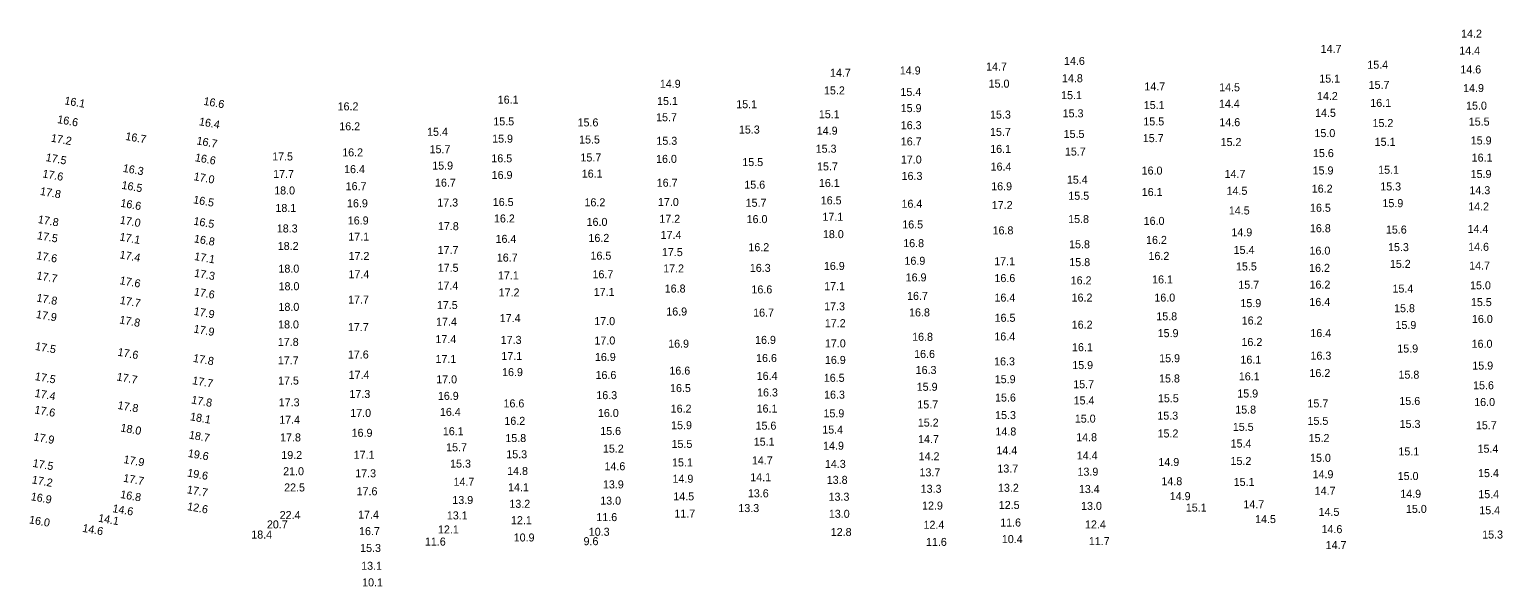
# Model space of a CAD drawing. Extents: x 1023796 to 1112670, y 656573 to 837340.
# Drawn here: x 1033266 to 1034186, y 820078 to 820426 of the extents above; entities that cross this region are included whole.
import ezdxf

# ---------------------------------------------------------------- set-up
doc = ezdxf.new("R2010")
doc.units = 0
doc.layers.add('V-TOPO-SOUN', color=7, linetype='Continuous')

msp = doc.modelspace()

# ---------------------------------------------------------------- texts
at = {"layer": 'V-TOPO-SOUN'}
for s, rotation, p in [('14.2 ', 360, (1034160.17, 820420.94)), ('14.7 ', 360, (1034072.42, 820411.43)), ('14.6 ', 360, (1033912.04, 820403.88)), ('15.4 ', 360, (1034101.57, 820401.53)), ('14.4 ', 360, (1034159.05, 820410.39)), ('14.7 ', 360, (1033765.81, 820396.51)), ('14.9 ', 360, (1033809.45, 820397.92)), ('14.7 ', 360, (1033863.36, 820400.39)), ('14.8 ', 360, (1033910.79, 820393.11)), ('15.1 ', 360, (1034071.55, 820392.84)), ('14.6 ', 360, (1034159.71, 820398.59)), ('14.9 ', 360, (1033659.51, 820389.63)), ('15.2 ', 360, (1033762.08, 820385.49)), ('15.4 ', 360, (1033809.84, 820384.52)), ('15.0 ', 360, (1033864.95, 820389.72)), ('14.7 ', 360, (1033962.25, 820387.99)), ('14.5 ', 360, (1034009.01, 820387.44)), ('15.7 ', 360, (1034102.4, 820388.95)), ('14.9 ', 360, (1034161.45, 820386.96)), ('16.1 ', 350, (1033287.19, 820379.36)), ('16.6 ', 350, (1033374.09, 820379.04)), ('16.2 ', 360, (1033458.15, 820375.52)), ('16.1 ', 360, (1033558.21, 820379.71)), ('15.1 ', 360, (1033657.77, 820378.87)), ('15.1 ', 360, (1033707.23, 820376.88)), ('15.9 ', 360, (1033810, 820374.43)), ('15.1 ', 360, (1033910.25, 820382.53)), ('15.1 ', 360, (1033961.91, 820376.36)), ('14.4 ', 360, (1034008.87, 820377.16)), ('14.2 ', 360, (1034070.13, 820381.97)), ('16.1 ', 360, (1034103.43, 820377.69)), ('15.0 ', 360, (1034163.29, 820375.98)), ('16.6 ', 350, (1033282.74, 820367.67)), ('16.4 ', 350, (1033371.29, 820366.31)), ('15.5 ', 360, (1033555.44, 820366.16)), ('15.6 ', 360, (1033608.1, 820365.51)), ('15.7 ', 360, (1033657.17, 820368.73)), ('15.1 ', 360, (1033758.86, 820370.64)), ('15.3 ', 360, (1033865.83, 820370.41)), ('15.3 ', 360, (1033911.22, 820371.19)), ('15.5 ', 360, (1033961.63, 820366.13)), ('14.6 ', 360, (1034009.12, 820365.66)), ('14.5 ', 360, (1034068.95, 820371.49)), ('15.2 ', 360, (1034104.82, 820365.11)), ('15.5 ', 360, (1034164.98, 820366.02)), ('17.2 ', 350, (1033278.73, 820356.07)), ('16.7 ', 350, (1033325.28, 820357.13)), ('16.2 ', 360, (1033459.2, 820363.08)), ('15.4 ', 360, (1033514.06, 820359.64)), ('15.9 ', 360, (1033554.72, 820355.35)), ('15.3 ', 360, (1033708.91, 820361.06)), ('14.9 ', 360, (1033757.57, 820360.34)), ('16.3 ', 360, (1033810.05, 820363.79)), ('15.7 ', 360, (1033865.84, 820359.62)), ('15.5 ', 360, (1033911.81, 820358.32)), ('15.7 ', 360, (1033961.29, 820355.69)), ('15.0 ', 360, (1034068.55, 820358.85)), ('16.7 ', 350, (1033369.74, 820354.34)), ('16.2 ', 360, (1033461.03, 820346.79)), ('15.7 ', 360, (1033515.63, 820348.79)), ('15.5 ', 360, (1033609.06, 820354.84)), ('15.3 ', 360, (1033657.36, 820354.03)), ('15.3 ', 360, (1033756.89, 820349.09)), ('16.7 ', 360, (1033810.07, 820353.64)), ('16.1 ', 360, (1033865.94, 820348.97)), ('15.7 ', 360, (1033912.61, 820347.35)), ('15.2 ', 360, (1034009.9, 820353.26)), ('15.6 ', 360, (1034067.61, 820346.36)), ('15.1 ', 360, (1034106.18, 820353.39)), ('15.9 ', 360, (1034166.21, 820354.24)), ('17.5 ', 350, (1033275.49, 820343.94)), ('16.3 ', 350, (1033323.68, 820337.21)), ('16.6 ', 350, (1033368.76, 820343.85)), ('17.5 ', 360, (1033417.25, 820344.26)), ('15.9 ', 360, (1033517.28, 820338.58)), ('16.5 ', 360, (1033554.21, 820343.1)), ('15.7 ', 360, (1033609.9, 820343.62)), ('16.0 ', 360, (1033657.15, 820342.74)), ('15.5 ', 360, (1033711.03, 820340.75)), ('15.7 ', 360, (1033757.74, 820338.05)), ('17.0 ', 360, (1033810.11, 820342.32)), ('16.4 ', 360, (1033866.19, 820337.93)), ('16.1 ', 360, (1034166.78, 820343.53)), ('17.6 ', 350, (1033273.46, 820333.76)), ('17.0 ', 350, (1033367.94, 820332.01)), ('17.7 ', 360, (1033417.88, 820333.32)), ('16.4 ', 360, (1033462.2, 820336.33)), ('16.7 ', 360, (1033519, 820327.91)), ('16.9 ', 360, (1033554.42, 820332.71)), ('16.1 ', 360, (1033610.72, 820333.53)), ('16.7 ', 360, (1033657.55, 820327.84)), ('16.1 ', 360, (1033758.9, 820327.7)), ('16.3 ', 360, (1033810.57, 820332.1)), ('15.4 ', 360, (1033913.85, 820329.79)), ('16.0 ', 360, (1033960.56, 820335.45)), ('14.7 ', 360, (1034012.37, 820333.37)), ('15.9 ', 360, (1034067.41, 820335.53)), ('15.1 ', 360, (1034108.35, 820335.96)), ('15.9 ', 360, (1034166.12, 820333.28)), ('17.8 ', 350, (1033271.96, 820322.82)), ('16.5 ', 350, (1033322.87, 820326.64)), ('18.0 ', 360, (1033418.53, 820323.03)), ('16.7 ', 360, (1033463.18, 820325.71)), ('15.6 ', 360, (1033712.3, 820326.65)), ('16.9 ', 360, (1033866.57, 820325.63)), ('15.5 ', 360, (1033914.74, 820319.71)), ('16.1 ', 360, (1033960.63, 820322.08)), ('14.5 ', 360, (1034013.64, 820322.82)), ('16.2 ', 360, (1034066.86, 820324.16)), ('15.3 ', 360, (1034109.66, 820325.54)), ('14.3 ', 360, (1034165.38, 820323.17)), ('16.6 ', 350, (1033322.17, 820315.45)), ('16.5 ', 350, (1033367.68, 820317.58)), ('18.1 ', 360, (1033419.29, 820312.12)), ('16.9 ', 360, (1033464.03, 820315.03)), ('17.3 ', 360, (1033520.43, 820315.51)), ('16.5 ', 360, (1033555.12, 820315.84)), ('16.2 ', 360, (1033612.43, 820315.64)), ('17.0 ', 360, (1033658.33, 820315.84)), ('15.7 ', 360, (1033713.11, 820315.35)), ('16.5 ', 360, (1033760.06, 820316.84)), ('16.4 ', 360, (1033810.51, 820314.73)), ('17.2 ', 360, (1033866.93, 820313.92)), ('14.5 ', 360, (1034015.06, 820310.55)), ('16.5 ', 360, (1034065.77, 820312.23)), ('15.9 ', 360, (1034111.03, 820315.11)), ('14.2 ', 360, (1034164.62, 820313.05)), ('17.8 ', 350, (1033270.57, 820305.28)), ('17.0 ', 350, (1033321.8, 820304.89)), ('16.5 ', 350, (1033367.84, 820304.23)), ('16.9 ', 360, (1033464.52, 820304.3)), ('17.8 ', 360, (1033520.84, 820300.75)), ('16.2 ', 360, (1033555.86, 820305.55)), ('16.0 ', 360, (1033613.74, 820303.41)), ('17.2 ', 360, (1033659.19, 820305.34)), ('16.0 ', 360, (1033713.73, 820305.14)), ('17.1 ', 360, (1033761.1, 820306.62)), ('16.5 ', 360, (1033810.98, 820301.82)), ('15.8 ', 360, (1033914.65, 820305.18)), ('16.0 ', 360, (1033961.82, 820304.04)), ('17.5 ', 350, (1033270.07, 820295.21)), ('17.1 ', 350, (1033321.62, 820294.35)), ('16.8 ', 350, (1033368.14, 820293.21)), ('18.3 ', 360, (1033420.16, 820299.31)), ('17.1 ', 360, (1033464.83, 820294.18)), ('16.4 ', 360, (1033556.85, 820292.81)), ('16.2 ', 360, (1033614.89, 820293.41)), ('17.4 ', 360, (1033659.99, 820295.28)), ('18.0 ', 360, (1033761.41, 820295.77)), ('16.8 ', 360, (1033867.42, 820298.11)), ('16.2 ', 360, (1033963.32, 820292.16)), ('14.9 ', 360, (1034016.66, 820296.93)), ('16.8 ', 360, (1034065.72, 820299.46)), ('15.6 ', 360, (1034113.19, 820298.61)), ('14.4 ', 360, (1034164.22, 820299.04)), ('17.6 ', 350, (1033269.67, 820282.72)), ('17.4 ', 350, (1033321.66, 820283.22)), ('17.1 ', 350, (1033368.28, 820282.18)), ('18.2 ', 360, (1033420.75, 820288.4)), ('17.2 ', 360, (1033464.99, 820282.14)), ('17.7 ', 360, (1033520.65, 820285.85)), ('16.5 ', 360, (1033616.19, 820282.34)), ('17.5 ', 360, (1033660.8, 820284.55)), ('16.2 ', 360, (1033714.84, 820287.63)), ('16.8 ', 360, (1033811.58, 820290.14)), ('15.8 ', 360, (1033915.24, 820289.45)), ('16.2 ', 360, (1033964.86, 820282.18)), ('15.4 ', 360, (1034018.06, 820285.93)), ('16.0 ', 360, (1034065.46, 820285.45)), ('15.3 ', 360, (1034114.53, 820287.67)), ('14.6 ', 360, (1034164.6, 820287.87)), ('18.0 ', 360, (1033421.18, 820274.24)), ('17.5 ', 360, (1033520.72, 820274.76)), ('16.7 ', 360, (1033557.63, 820281.14)), ('17.2 ', 360, (1033661.58, 820274.35)), ('16.3 ', 360, (1033715.74, 820274.7)), ('16.9 ', 360, (1033762.01, 820275.9)), ('16.9 ', 360, (1033812.36, 820279.13)), ('17.1 ', 360, (1033868.43, 820278.83)), ('15.8 ', 360, (1033915.37, 820278.29)), ('15.5 ', 360, (1034019.5, 820275.61)), ('16.2 ', 360, (1034065.21, 820274.73)), ('15.2 ', 360, (1034115.67, 820277.21)), ('14.7 ', 360, (1034165.23, 820276.14)), ('17.7 ', 350, (1033269.76, 820270.15)), ('17.6 ', 350, (1033321.72, 820267.1)), ('17.3 ', 350, (1033368.23, 820271.77)), ('18.0 ', 360, (1033421.27, 820263.27)), ('17.4 ', 360, (1033464.94, 820270.75)), ('17.4 ', 360, (1033520.58, 820263.68)), ('17.1 ', 360, (1033558.34, 820269.99)), ('16.7 ', 360, (1033617.42, 820270.72)), ('17.1 ', 360, (1033762.19, 820263.29)), ('16.9 ', 360, (1033813.1, 820268.77)), ('16.6 ', 360, (1033868.6, 820268.33)), ('16.2 ', 360, (1033916.22, 820266.9)), ('16.1 ', 360, (1033967.11, 820267.5)), ('15.7 ', 360, (1034020.98, 820264.18)), ('16.2 ', 360, (1034065.5, 820264.28)), ('15.0 ', 360, (1034165.79, 820263.82)), ('17.8 ', 350, (1033269.73, 820256.26)), ('17.7 ', 350, (1033321.8, 820254.82)), ('17.6 ', 350, (1033368.1, 820260.14)), ('17.7 ', 360, (1033464.71, 820254.91)), ('17.2 ', 360, (1033558.79, 820259.37)), ('17.1 ', 360, (1033618.23, 820259.7)), ('16.8 ', 360, (1033662.55, 820261.82)), ('16.6 ', 360, (1033716.75, 820261.27)), ('16.7 ', 360, (1033813.99, 820257.23)), ('16.4 ', 360, (1033868.62, 820256.15)), ('16.2 ', 360, (1033916.8, 820256.17)), ('16.0 ', 360, (1033968.52, 820256.16)), ('15.4 ', 360, (1034117.3, 820261.78)), ('17.9 ', 350, (1033269.41, 820246.01)), ('17.9 ', 350, (1033367.98, 820247.91)), ('18.0 ', 360, (1033421.2, 820250.38)), ('17.5 ', 360, (1033520.18, 820251.51)), ('16.9 ', 360, (1033663.52, 820247.48)), ('16.7 ', 360, (1033717.83, 820246.78)), ('17.3 ', 360, (1033762.18, 820250.71)), ('16.8 ', 360, (1033815.24, 820246.9)), ('15.9 ', 360, (1034022.28, 820252.69)), ('16.4 ', 360, (1034065.38, 820253.45)), ('15.8 ', 360, (1034118.31, 820249.54)), ('15.5 ', 360, (1034166.31, 820253.35)), ('17.8 ', 350, (1033321.54, 820242.56)), ('17.9 ', 350, (1033367.91, 820236.9)), ('18.0 ', 360, (1033420.98, 820239.4)), ('17.7 ', 360, (1033464.59, 820237.75)), ('17.4 ', 360, (1033519.67, 820241.09)), ('17.4 ', 360, (1033559.45, 820243.35)), ('17.0 ', 360, (1033618.54, 820241.45)), ('17.2 ', 360, (1033762.59, 820240.19)), ('16.5 ', 360, (1033868.69, 820243.55)), ('16.2 ', 360, (1033916.88, 820239.27)), ('15.8 ', 360, (1033969.74, 820244.47)), ('16.2 ', 360, (1034023.1, 820241.85)), ('15.9 ', 360, (1034119.18, 820239.05)), ('16.0 ', 360, (1034166.95, 820242.83)), ('17.8 ', 360, (1033420.8, 820228.49)), ('17.4 ', 360, (1033519.28, 820230.21)), ('17.3 ', 360, (1033560.08, 820229.75)), ('17.0 ', 360, (1033618.65, 820229.37)), ('16.9 ', 360, (1033664.72, 820227.39)), ('16.9 ', 360, (1033719.02, 820229.76)), ('17.0 ', 360, (1033762.64, 820227.57)), ('16.8 ', 360, (1033817.16, 820231.67)), ('16.4 ', 360, (1033868.53, 820231.9)), ('15.9 ', 360, (1033970.59, 820233.96)), ('16.2 ', 360, (1034022.95, 820228.43)), ('16.4 ', 360, (1034065.98, 820234)), ('16.0 ', 360, (1034166.77, 820227.31)), ('17.5 ', 350, (1033268.86, 820226.05)), ('17.6 ', 350, (1033320.39, 820222.45)), ('17.8 ', 350, (1033367.56, 820218.62)), ('17.6 ', 360, (1033464.58, 820220.62)), ('17.1 ', 360, (1033519.32, 820217.82)), ('17.1 ', 360, (1033560.5, 820219.7)), ('16.9 ', 360, (1033618.94, 820219.07)), ('16.6 ', 360, (1033719.63, 820218.44)), ('16.9 ', 360, (1033762.66, 820217.25)), ('16.6 ', 360, (1033818.42, 820220.98)), ('16.1 ', 360, (1033917.05, 820225.2)), ('15.9 ', 360, (1033971.53, 820218.32)), ('16.1 ', 360, (1034022.3, 820217.42)), ('16.3 ', 360, (1034066.08, 820219.93)), ('15.9 ', 360, (1034120.32, 820224.36)), ('17.7 ', 360, (1033420.81, 820217.01)), ('17.4 ', 360, (1033465.04, 820207.94)), ('16.9 ', 360, (1033560.92, 820209.64)), ('16.6 ', 360, (1033665.48, 820210.58)), ('16.3 ', 360, (1033819.36, 820210.98)), ('16.3 ', 360, (1033868.38, 820216.34)), ('15.9 ', 360, (1033917.2, 820214.03)), ('16.2 ', 360, (1034065.43, 820209.07)), ('15.8 ', 360, (1034121.06, 820208.04)), ('15.9 ', 360, (1034167.18, 820213.72)), ('17.5 ', 350, (1033268.7, 820207.24)), ('17.7 ', 350, (1033319.81, 820207)), ('17.7 ', 350, (1033367.07, 820204.7)), ('17.5 ', 360, (1033420.97, 820204.39)), ('17.0 ', 360, (1033519.77, 820205.12)), ('16.6 ', 360, (1033619.32, 820207.84)), ('16.5 ', 360, (1033665.87, 820199.68)), ('16.4 ', 360, (1033720.02, 820207.28)), ('16.5 ', 360, (1033761.96, 820206.08)), ('15.9 ', 360, (1033820.02, 820200.47)), ('15.9 ', 360, (1033868.77, 820205.22)), ('15.7 ', 360, (1033917.81, 820202.08)), ('15.8 ', 360, (1033971.46, 820205.67)), ('16.1 ', 360, (1034021.3, 820206.99)), ('15.6 ', 360, (1034167.68, 820201.43)), ('17.4 ', 350, (1033268.64, 820196.76)), ('17.8 ', 350, (1033366.48, 820192.63)), ('17.3 ', 360, (1033421.36, 820190.79)), ('17.3 ', 360, (1033465.55, 820195.98)), ('16.9 ', 360, (1033520.81, 820194.82)), ('16.6 ', 360, (1033561.82, 820190.1)), ('16.3 ', 360, (1033619.82, 820195.26)), ('16.3 ', 360, (1033720.27, 820196.95)), ('16.3 ', 360, (1033762.13, 820195.58)), ('15.6 ', 360, (1033868.97, 820193.76)), ('15.4 ', 360, (1033918.06, 820191.96)), ('15.5 ', 360, (1033970.74, 820193.32)), ('15.9 ', 360, (1034020.33, 820196.29)), ('15.7 ', 360, (1034064.18, 820190.11)), ('15.6 ', 360, (1034121.61, 820191.64)), ('16.0 ', 360, (1034168.37, 820190.95)), ('17.6 ', 350, (1033268.45, 820186.42)), ('17.8 ', 350, (1033320.41, 820189.22)), ('18.1 ', 350, (1033365.71, 820182.15)), ('17.0 ', 360, (1033466.06, 820184.15)), ('16.4 ', 360, (1033522.09, 820184.78)), ('16.0 ', 360, (1033620.82, 820184.12)), ('16.2 ', 360, (1033666.27, 820186.84)), ('16.1 ', 360, (1033719.97, 820186.9)), ('15.9 ', 360, (1033761.76, 820183.92)), ('15.7 ', 360, (1033820.4, 820189.43)), ('15.3 ', 360, (1033869.01, 820182.81)), ('15.0 ', 360, (1033918.81, 820180.6)), ('15.3 ', 360, (1033970.38, 820182.47)), ('15.8 ', 360, (1034019.06, 820186.26)), ('18.0 ', 350, (1033322.22, 820175.16)), ('17.4 ', 360, (1033421.67, 820179.92)), ('16.9 ', 360, (1033466.92, 820171.75)), ('16.1 ', 360, (1033523.91, 820172.75)), ('16.2 ', 360, (1033562.35, 820179.22)), ('15.6 ', 360, (1033622.25, 820172.9)), ('15.9 ', 360, (1033666.56, 820176.51)), ('15.6 ', 360, (1033719.31, 820176.22)), ('15.4 ', 360, (1033760.98, 820173.76)), ('15.2 ', 360, (1033820.7, 820178.14)), ('14.8 ', 360, (1033869.22, 820172.59)), ('15.2 ', 360, (1033970.51, 820171.33)), ('15.5 ', 360, (1034017.53, 820175.47)), ('15.5 ', 360, (1034064.21, 820179.22)), ('15.3 ', 360, (1034121.77, 820177.29)), ('15.7 ', 360, (1034169.43, 820176.49)), ('17.9 ', 350, (1033267.85, 820169.51)), ('18.7 ', 350, (1033364.97, 820170.72)), ('17.8 ', 360, (1033422.21, 820168.87)), ('15.7 ', 360, (1033525.96, 820162.73)), ('15.8 ', 360, (1033562.97, 820168.48)), ('15.2 ', 360, (1033623.93, 820161.88)), ('15.5 ', 360, (1033666.81, 820164.82)), ('15.1 ', 360, (1033718.18, 820166.21)), ('14.9 ', 360, (1033761.53, 820163.7)), ('14.7 ', 360, (1033820.88, 820167.84)), ('14.8 ', 360, (1033919.67, 820169.02)), ('15.4 ', 360, (1034016.17, 820165.08)), ('15.2 ', 360, (1034064.92, 820168.49)), ('17.9 ', 350, (1033324.12, 820155.42)), ('19.6 ', 350, (1033364.31, 820159.24)), ('19.2 ', 360, (1033422.98, 820157.9)), ('17.1 ', 360, (1033468.18, 820158.01)), ('15.3 ', 360, (1033563.55, 820158.35)), ('15.1 ', 360, (1033667.12, 820153.27)), ('14.7 ', 360, (1033717.02, 820154.51)), ('14.2 ', 360, (1033821.22, 820157.1)), ('14.4 ', 360, (1033869.84, 820160.82)), ('14.4 ', 360, (1033920.03, 820157.6)), ('14.9 ', 360, (1033971.03, 820153.52)), ('15.2 ', 360, (1034016.1, 820154.19)), ('15.0 ', 360, (1034065.8, 820156.14)), ('15.1 ', 360, (1034121.01, 820160.14)), ('15.4 ', 360, (1034170.46, 820161.83)), ('17.5 ', 350, (1033267.31, 820153.06)), ('19.6 ', 350, (1033363.9, 820147.03)), ('21.0 ', 360, (1033424.13, 820147.77)), ('17.3 ', 360, (1033469.17, 820146.47)), ('15.3 ', 360, (1033528.45, 820152.52)), ('14.8 ', 360, (1033564.09, 820147.93)), ('14.6 ', 360, (1033624.92, 820150.88)), ('14.1 ', 360, (1033716.01, 820144.05)), ('14.3 ', 360, (1033762.66, 820152.34)), ('13.7 ', 360, (1033821.76, 820147.07)), ('13.7 ', 360, (1033870.43, 820149.45)), ('13.9 ', 360, (1033920.47, 820147.47)), ('14.9 ', 360, (1034067.39, 820145.89)), ('15.0 ', 360, (1034120.57, 820144.78)), ('15.4 ', 360, (1034170.78, 820146.6)), ('17.2 ', 350, (1033266.83, 820142.72)), ('17.7 ', 350, (1033323.91, 820143.78)), ('17.7 ', 350, (1033363.72, 820136.58)), ('22.5 ', 360, (1033424.74, 820137.65)), ('17.6 ', 360, (1033470.03, 820135.25)), ('14.7 ', 360, (1033530.57, 820141.18)), ('14.1 ', 360, (1033564.67, 820137.79)), ('13.9 ', 360, (1033623.95, 820139.54)), ('14.9 ', 360, (1033667.42, 820143.08)), ('13.8 ', 360, (1033763.8, 820142.39)), ('13.3 ', 360, (1033822.49, 820136.81)), ('13.2 ', 360, (1033870.81, 820137.42)), ('13.4 ', 360, (1033921.35, 820136.65)), ('14.8 ', 360, (1033972.93, 820141.56)), ('15.1 ', 360, (1034018.08, 820141.1)), ('14.7 ', 360, (1034068.69, 820135.56)), ('16.9 ', 350, (1033266.18, 820132.23)), ('16.8 ', 350, (1033322.09, 820133.63)), ('12.6 ', 350, (1033363.88, 820126.09)), ('13.9 ', 360, (1033529.84, 820129.8)), ('13.2 ', 360, (1033565.48, 820127.43)), ('13.0 ', 360, (1033622.26, 820129.41)), ('14.5 ', 360, (1033667.91, 820132.08)), ('13.6 ', 360, (1033714.52, 820133.97)), ('13.3 ', 360, (1033764.94, 820131.85)), ('12.9 ', 360, (1033823.35, 820126.33)), ('12.5 ', 360, (1033871.3, 820126.72)), ('13.0 ', 360, (1033922.72, 820126.13)), ('14.9 ', 360, (1033978.13, 820132.23)), ('14.7 ', 360, (1034024.13, 820127.15)), ('14.9 ', 360, (1034122.17, 820133.7)), ('15.4 ', 360, (1034170.93, 820133.45)), ('16.0 ', 350, (1033265.1, 820117.8)), ('14.1 ', 350, (1033308.27, 820118.82)), ('14.6 ', 350, (1033317.22, 820124.8)), ('22.4 ', 360, (1033421.95, 820120.41)), ('17.4 ', 360, (1033470.94, 820120.67)), ('13.1 ', 360, (1033526.42, 820120.19)), ('12.1 ', 360, (1033566.49, 820117.22)), ('11.6 ', 360, (1033619.83, 820119.12)), ('11.7 ', 360, (1033668.6, 820121.37)), ('13.3 ', 360, (1033708.56, 820124.77)), ('13.0 ', 360, (1033765.11, 820121.2)), ('15.1 ', 360, (1033988.17, 820125.07)), ('14.5 ', 360, (1034031.47, 820117.9)), ('14.5 ', 360, (1034071.13, 820122.41)), ('15.0 ', 360, (1034125.71, 820124.25)), ('15.4 ', 360, (1034171.56, 820123.46)), ('14.6 ', 350, (1033298.39, 820112.49)), ('18.4 ', 360, (1033404.21, 820108.24)), ('20.7 ', 360, (1033413.98, 820114.58)), ('16.7 ', 360, (1033471.56, 820110.36)), ('12.1 ', 360, (1033520.86, 820111.41)), ('10.3 ', 360, (1033615.1, 820109.98)), ('12.8 ', 360, (1033766.29, 820109.83)), ('12.4 ', 360, (1033824.27, 820114.34)), ('11.6 ', 360, (1033872.18, 820115.76)), ('12.4 ', 360, (1033925.17, 820114.55)), ('14.6 ', 360, (1034072.99, 820111.62)), ('15.3 ', 360, (1034173.35, 820108.27)), ('15.3 ', 360, (1033472.23, 820099.87)), ('11.6 ', 360, (1033512.7, 820103.85)), ('10.9 ', 360, (1033568.18, 820106.41)), ('9.6', 360, (1033611.83, 820104.1)), ('11.6 ', 360, (1033825.79, 820103.64)), ('10.4 ', 360, (1033873.2, 820105.41)), ('11.7 ', 360, (1033927.56, 820104.12)), ('14.7 ', 360, (1034075.54, 820101.68)), ('13.1 ', 360, (1033472.88, 820088.74)), ('10.1 ', 360, (1033473.48, 820078.38))]:
    msp.add_text(s, height=5, rotation=rotation, dxfattribs=at).set_placement(p)

doc.saveas('drawing.dxf')
